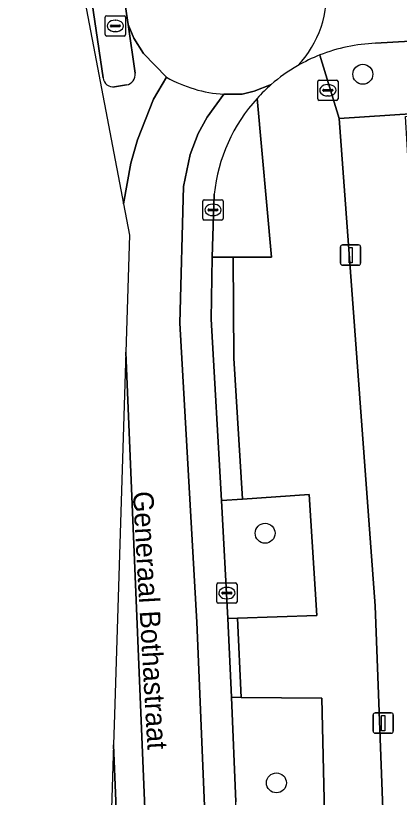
# Model space of a CAD drawing. Extents: x 163683 to 164494, y 382709 to 383872.
# Drawn here: x 163848.03 to 163866.87, y 383658.03 to 383696.44 of the extents above; entities that cross this region are included whole.
import ezdxf

# ---------------------------------------------------------------- set-up
doc = ezdxf.new("R2010")
doc.units = 0
for name, color, linetype in [('IMGEO_Boom', 7, 'Continuous'), ('IMGEO_Brandkraan', 7, 'Continuous'), ('IMGEO_Erf', 7, 'Continuous'), ('IMGEO_Groenvoorziening', 7, 'Continuous'), ('IMGEO_Kolk', 7, 'Continuous'), ('IMGEO_Lichtmast', 7, 'Continuous'), ('IMGEO_Openbare_ruimte_label', 7, 'Continuous'), ('IMGEO_Parkeervlak_open', 7, 'Continuous'), ('IMGEO_Rijbaan_lokaal_open', 7, 'Continuous'), ('IMGEO_Rioolput', 7, 'Continuous'), ('IMGEO_Verkeerseiland_open', 7, 'Continuous'), ('IMGEO_Voetpad_open', 7, 'Continuous')]:
    doc.layers.add(name, color=color, linetype=linetype)

msp = doc.modelspace()

# ---------------------------------------------------------------- linework, layer by layer
at = {"layer": 'IMGEO_Boom'}
for centre in [(163865.075, 383693.557), (163860.277, 383671.008), (163860.833, 383658.744)]:
    msp.add_circle(centre, 0.489, dxfattribs=at)
at = {"layer": 'IMGEO_Brandkraan'}
for p, q in [((163862.859, 383692.345), (163862.859, 383693.197)), ((163862.934, 383693.271), (163863.786, 383693.271)), ((163863.86, 383693.197), (163863.86, 383692.345)), ((163863.161, 383692.814), (163863.559, 383692.814)), ((163863.347, 383693.051), (163863.372, 383693.051)), ((163863.118, 383692.765), (163863.118, 383692.777)), ((163863.556, 383692.728), (163863.158, 383692.728)), ((163863.37, 383692.491), (163863.345, 383692.491)), ((163863.602, 383692.777), (163863.602, 383692.765)), ((163863.786, 383692.271), (163862.934, 383692.271))]:
    msp.add_line(p, q, dxfattribs=at)
for points in [[(163862.859, 383692.345), (163862.859, 383693.197)], [(163862.934, 383693.271), (163863.786, 383693.271)], [(163863.86, 383693.197), (163863.86, 383692.345)], [(163863.786, 383692.271), (163862.934, 383692.271)]]:
    msp.add_lwpolyline(points, dxfattribs=at)
for centre, radius, start, end in [((163862.936, 383693.195), 0.0765, 91.552, 178.448), ((163862.936, 383693.195), 0.0765, 91.552, 178.448), ((163863.784, 383693.195), 0.0765, 1.552, 88.448), ((163863.784, 383693.195), 0.0765, 1.552, 88.448), ((163863.158, 383692.774), 0.0403, 85.8775, 175.7526), ((163863.563, 383692.776), 0.0386, 1.7309, 96.639), ((163863.155, 383692.764), 0.0366, 178.938, 274.7102), ((163863.559, 383692.771), 0.043, 264.8664, 352.4533), ((163862.936, 383692.347), 0.0765, 181.552, 268.448), ((163862.936, 383692.347), 0.0765, 181.552, 268.448), ((163863.784, 383692.347), 0.0765, 271.552, 358.448), ((163863.784, 383692.347), 0.0765, 271.552, 358.448)]:
    msp.add_arc(centre, radius, start, end, dxfattribs=at)
for centre, major_axis, ratio, start_param, end_param in [((163863.346, 383692.771), (-0.387, 0.002), 0.722429, 4.712389, 7.853982), ((163863.371, 383692.771), (-0.39, 0.002), 0.717154, 1.570796, 4.712389)]:
    msp.add_ellipse(centre, major_axis=major_axis, ratio=ratio, start_param=start_param, end_param=end_param, dxfattribs=at)
at = {"layer": 'IMGEO_Erf'}
msp.add_lwpolyline([(163868.892, 383657.379), (163868.776, 383663.618), (163872.166, 383663.681), (163873.776, 383663.711), (163876.345, 383663.758), (163876.297, 383666.355), (163873.782, 383666.334), (163872.182, 383666.321), (163868.782, 383666.293), (163868.437, 383672.034), (163871.993, 383672.248), (163871.632, 383678.239), (163871.236, 383684.823), (163867.581, 383684.603), (163867.167, 383691.478), (163876.295, 383692.028), (163875.1, 383692.118), (163863.912, 383691.383), (163865.681, 383667.435), (163866.092, 383656.591)], dxfattribs=at)
at = {"layer": 'IMGEO_Groenvoorziening'}
for points in [[(163857.778, 383687.674), (163857.68, 383684.568), (163858.71, 383684.568), (163860.585, 383684.567), (163859.888, 383692.373)], [(163858.92, 383637.348), (163858.913, 383637.009), (163858.862, 383634.623), (163858.954, 383633.252), (163863.177, 383633.23), (163863.335, 383650.845), (163863.058, 383662.903), (163859.11, 383662.943), (163858.62, 383662.948), (163858.838, 383657.811)]]:
    msp.add_lwpolyline(points, dxfattribs=at)
msp.add_lwpolyline([(163858.141, 383672.612), (163858.455, 383666.827), (163858.922, 383666.842), (163862.818, 383666.975), (163862.433, 383672.908), (163859.172, 383672.683)], close=True, dxfattribs=at)
msp.add_arc((163865.988, 383686.811), 8.255, 137.64, 173.9968, dxfattribs=at)
at = {"layer": 'IMGEO_Kolk'}
for p, q in [((163857.217, 383686.467), (163857.217, 383687.319)), ((163857.292, 383687.393), (163858.144, 383687.393)), ((163857.705, 383687.173), (163857.73, 383687.173)), ((163858.218, 383687.319), (163858.218, 383686.467)), ((163857.476, 383686.887), (163857.476, 383686.899)), ((163857.914, 383686.85), (163857.516, 383686.85)), ((163857.519, 383686.936), (163857.917, 383686.936)), ((163857.96, 383686.899), (163857.96, 383686.887)), ((163858.144, 383686.393), (163857.292, 383686.393)), ((163857.728, 383686.613), (163857.703, 383686.613)), ((163857.901, 383667.642), (163857.901, 383668.494)), ((163857.976, 383668.568), (163858.828, 383668.568)), ((163858.389, 383668.348), (163858.414, 383668.348)), ((163858.902, 383668.494), (163858.902, 383667.642)), ((163858.16, 383668.062), (163858.16, 383668.074)), ((163858.598, 383668.025), (163858.2, 383668.025)), ((163858.203, 383668.111), (163858.601, 383668.111)), ((163858.644, 383668.074), (163858.644, 383668.062)), ((163858.828, 383667.568), (163857.976, 383667.568)), ((163858.412, 383667.788), (163858.387, 383667.788))]:
    msp.add_line(p, q, dxfattribs=at)
for points in [[(163857.217, 383686.467), (163857.217, 383687.319)], [(163857.292, 383687.393), (163858.144, 383687.393)], [(163858.218, 383687.319), (163858.218, 383686.467)], [(163858.144, 383686.393), (163857.292, 383686.393)], [(163857.901, 383667.642), (163857.901, 383668.494)], [(163857.976, 383668.568), (163858.828, 383668.568)], [(163858.902, 383668.494), (163858.902, 383667.642)], [(163858.828, 383667.568), (163857.976, 383667.568)]]:
    msp.add_lwpolyline(points, dxfattribs=at)
for centre, radius, start, end in [((163857.294, 383687.317), 0.0765, 91.552, 178.448), ((163857.294, 383687.317), 0.0765, 91.552, 178.448), ((163858.142, 383687.317), 0.0765, 1.552, 88.448), ((163858.142, 383687.317), 0.0765, 1.552, 88.448), ((163857.516, 383686.896), 0.0403, 85.8775, 175.7526), ((163857.513, 383686.886), 0.0366, 178.938, 274.7102), ((163857.917, 383686.893), 0.043, 264.8664, 352.4533), ((163857.921, 383686.898), 0.0386, 1.7309, 96.639), ((163857.294, 383686.469), 0.0765, 181.552, 268.448), ((163857.294, 383686.469), 0.0765, 181.552, 268.448), ((163858.142, 383686.469), 0.0765, 271.552, 358.448), ((163858.142, 383686.469), 0.0765, 271.552, 358.448), ((163857.978, 383668.492), 0.0765, 91.552, 178.448), ((163857.978, 383668.492), 0.0765, 91.552, 178.448), ((163858.826, 383668.492), 0.0765, 1.552, 88.448), ((163858.826, 383668.492), 0.0765, 1.552, 88.448), ((163858.2, 383668.071), 0.0403, 85.8775, 175.7526), ((163858.197, 383668.061), 0.0366, 178.938, 274.7102), ((163858.601, 383668.068), 0.043, 264.8664, 352.4533), ((163858.605, 383668.073), 0.0386, 1.7309, 96.639), ((163857.978, 383667.644), 0.0765, 181.552, 268.448), ((163857.978, 383667.644), 0.0765, 181.552, 268.448), ((163858.826, 383667.644), 0.0765, 271.552, 358.448), ((163858.826, 383667.644), 0.0765, 271.552, 358.448)]:
    msp.add_arc(centre, radius, start, end, dxfattribs=at)
for centre, major_axis, ratio, start_param, end_param in [((163857.704, 383686.893), (-0.387, 0.002), 0.722429, 4.712389, 7.853982), ((163857.729, 383686.893), (-0.39, 0.002), 0.717154, 1.570796, 4.712389), ((163858.388, 383668.068), (-0.387, 0.002), 0.722429, 4.712389, 7.853982), ((163858.413, 383668.068), (-0.39, 0.002), 0.717154, 1.570796, 4.712389)]:
    msp.add_ellipse(centre, major_axis=major_axis, ratio=ratio, start_param=start_param, end_param=end_param, dxfattribs=at)
at = {"layer": 'IMGEO_Lichtmast'}
for p, q in [((163864.077, 383685.176), (163864.867, 383685.176)), ((163864.867, 383685.176), (163864.077, 383685.176)), ((163863.977, 383684.276), (163863.977, 383685.076)), ((163863.977, 383685.076), (163863.977, 383684.276)), ((163864.967, 383685.076), (163864.967, 383684.276)), ((163864.967, 383684.276), (163864.967, 383685.076)), ((163864.867, 383684.176), (163864.077, 383684.176)), ((163864.077, 383684.176), (163864.867, 383684.176)), ((163865.579, 383661.284), (163865.579, 383662.084)), ((163865.579, 383662.084), (163865.579, 383661.284)), ((163865.679, 383662.184), (163866.469, 383662.184)), ((163866.469, 383662.184), (163865.679, 383662.184)), ((163866.569, 383662.084), (163866.569, 383661.284)), ((163866.569, 383661.284), (163866.569, 383662.084)), ((163866.469, 383661.184), (163865.679, 383661.184)), ((163865.679, 383661.184), (163866.469, 383661.184))]:
    msp.add_line(p, q, dxfattribs=at)
for points in [[(163864.397, 383685.051), (163864.547, 383685.051), (163864.547, 383684.301), (163864.397, 383684.301), (163864.397, 383685.051)], [(163865.999, 383662.059), (163866.149, 383662.059), (163866.149, 383661.309), (163865.999, 383661.309), (163865.999, 383662.059)]]:
    msp.add_lwpolyline(points, dxfattribs=at)
for centre, start, end in [((163864.077, 383685.076), 90, 180), ((163864.077, 383685.076), 90, 180), ((163864.867, 383685.076), 0, 90), ((163864.867, 383685.076), 360, 90), ((163864.077, 383684.276), 180, 270), ((163864.077, 383684.276), 180, 270), ((163864.867, 383684.276), 270, 0), ((163864.867, 383684.276), 270, 0), ((163865.679, 383662.084), 90, 180), ((163865.679, 383662.084), 90, 180), ((163866.469, 383662.084), 0, 90), ((163866.469, 383662.084), 360, 90), ((163865.679, 383661.284), 180, 270), ((163865.679, 383661.284), 180, 270), ((163866.469, 383661.284), 270, 0), ((163866.469, 383661.284), 270, 0)]:
    msp.add_arc(centre, 0.1, start, end, dxfattribs=at)
at = {"layer": 'IMGEO_Parkeervlak_open'}
msp.add_lwpolyline([(163853.211, 383638.151), (163853.202, 383651.926), (163852.832, 383660.617), (163852.832, 383660.618), (163852.174, 383639.763)], dxfattribs=at)
at = {"layer": 'IMGEO_Rijbaan_lokaal_open'}
for points in [[(163853.046, 383699.502), (163853.281, 383697.865), (163853.53, 383698.752), (163854.182, 383700.238), (163853.588, 383700.731), (163852.906, 383701.608), (163851.956, 383703.082), (163851.043, 383704.751), (163850.604, 383705.86), (163848.032, 383714.957), (163848.031, 383714.959), (163851.444, 383697.067), (163853.327, 383687.198)], [(163865.699, 383695.078), (163871.103, 383695.389), (163876.116, 383695.221), (163915.883, 383692.2), (163920.92, 383691.828), (163926.312, 383691.418), (163932.846, 383690.939), (163933.084, 383690.934), (163933.438, 383696.393), (163875.885, 383700.733)], [(163854.182, 383700.238), (163853.53, 383698.752), (163853.281, 383697.865), (163853.549, 383696.006), (163853.838, 383695.336), (163854.301, 383694.571), (163855.445, 383693.41)], [(163852.326, 383693.383), (163851.449, 383699.372)], [(163853.327, 383687.198), (163853.327, 383687.199), (163853.686, 383689.195), (163854.006, 383690.328), (163854.797, 383692.337), (163855.445, 383693.41), (163854.301, 383694.571), (163853.838, 383695.336), (163853.549, 383696.006), (163853.894, 383693.613)], [(163855.445, 383693.41), (163854.797, 383692.337), (163854.006, 383690.328), (163853.686, 383689.195), (163853.327, 383687.199), (163853.327, 383687.198), (163853.621, 383685.655), (163853.44, 383679.911)], [(163853.466, 383693.03), (163852.892, 383692.939)], [(163860.579, 383693.05), (163859.744, 383692.722), (163859.159, 383692.585), (163858.249, 383692.573), (163857.432, 383691.455), (163856.997, 383690.652), (163856.598, 383689.614), (163856.275, 383688.036), (163856.097, 383681.334), (163856.923, 383666.635), (163857.306, 383657.619), (163857.38, 383637.045), (163858.913, 383637.009), (163858.92, 383637.348), (163858.838, 383657.811), (163858.62, 383662.948), (163858.455, 383666.827), (163858.141, 383672.612), (163857.63, 383681.525), (163857.68, 383684.568), (163857.778, 383687.674)], [(163858.249, 383692.573), (163859.159, 383692.585), (163859.744, 383692.722), (163860.579, 383693.05)], [(163853.44, 383679.911), (163853.44, 383679.91), (163854.602, 383651.963), (163854.612, 383638.123), (163854.579, 383637.11), (163857.38, 383637.045), (163857.306, 383657.619), (163856.923, 383666.635), (163856.097, 383681.334), (163856.275, 383688.036), (163856.598, 383689.614), (163856.997, 383690.652), (163857.432, 383691.455), (163858.249, 383692.573)], [(163852.832, 383660.618), (163852.832, 383660.617), (163853.202, 383651.926), (163853.211, 383638.151), (163853.211, 383637.833), (163853.183, 383637.142), (163854.579, 383637.11), (163854.612, 383638.123), (163854.602, 383651.963), (163853.44, 383679.91), (163853.44, 383679.911), (163852.879, 383662.111), (163852.832, 383660.618)]]:
    msp.add_lwpolyline(points, dxfattribs=at)
for centre, radius, start, end in [((163858.168, 383697.518), 5.126, 316.2256, 56.4322), ((163858.168, 383697.518), 5.126, 316.2256, 56.4322), ((163866.008, 383686.822), 8.262, 92.1431, 111.6109), ((163865.956, 383686.933), 8.14, 111.5594, 120.14), ((163866.02, 383686.8), 8.287, 120.0643, 131.0446), ((163853.372, 383693.547), 0.526, 280.2619, 7.1708), ((163852.821, 383693.431), 0.497, 185.5746, 278.2004), ((163858.677, 383699.123), 6.564, 240.4994, 266.2597), ((163858.677, 383699.123), 6.564, 240.4994, 266.2597), ((163865.742, 383687.09), 7.885, 130.897, 137.9303), ((163865.988, 383686.811), 8.255, 137.64, 173.9968)]:
    msp.add_arc(centre, radius, start, end, dxfattribs=at)
at = {"layer": 'IMGEO_Rioolput'}
for p, q in [((163852.426, 383695.505), (163852.426, 383696.357)), ((163852.501, 383696.431), (163853.353, 383696.431)), ((163853.427, 383696.357), (163853.427, 383695.505)), ((163852.685, 383695.925), (163852.685, 383695.937)), ((163853.123, 383695.888), (163852.725, 383695.888)), ((163852.728, 383695.974), (163853.126, 383695.974)), ((163852.914, 383696.211), (163852.939, 383696.211)), ((163853.169, 383695.937), (163853.169, 383695.925)), ((163852.937, 383695.651), (163852.912, 383695.651)), ((163853.353, 383695.431), (163852.501, 383695.431))]:
    msp.add_line(p, q, dxfattribs=at)
for points in [[(163852.426, 383695.505), (163852.426, 383696.357)], [(163852.501, 383696.431), (163853.353, 383696.431)], [(163853.427, 383696.357), (163853.427, 383695.505)], [(163853.353, 383695.431), (163852.501, 383695.431)]]:
    msp.add_lwpolyline(points, dxfattribs=at)
for centre, radius, start, end in [((163852.503, 383696.355), 0.0765, 91.552, 178.448), ((163852.503, 383696.355), 0.0765, 91.552, 178.448), ((163853.351, 383696.355), 0.0765, 1.552, 88.448), ((163853.351, 383696.355), 0.0765, 1.552, 88.448), ((163852.725, 383695.934), 0.0403, 85.8775, 175.7526), ((163852.722, 383695.924), 0.0366, 178.938, 274.7102), ((163853.126, 383695.931), 0.043, 264.8664, 352.4533), ((163853.13, 383695.936), 0.0386, 1.7309, 96.639), ((163852.503, 383695.507), 0.0765, 181.552, 268.448), ((163852.503, 383695.507), 0.0765, 181.552, 268.448), ((163853.351, 383695.507), 0.0765, 271.552, 358.448), ((163853.351, 383695.507), 0.0765, 271.552, 358.448)]:
    msp.add_arc(centre, radius, start, end, dxfattribs=at)
for centre, major_axis, ratio, start_param, end_param in [((163852.913, 383695.931), (-0.387, 0.002), 0.722429, 4.712389, 7.853982), ((163852.938, 383695.931), (-0.39, 0.002), 0.717154, 1.570796, 4.712389)]:
    msp.add_ellipse(centre, major_axis=major_axis, ratio=ratio, start_param=start_param, end_param=end_param, dxfattribs=at)
at = {"layer": 'IMGEO_Verkeerseiland_open'}
for points in [[(163851.449, 383699.372), (163852.326, 383693.383)], [(163853.894, 383693.613), (163853.549, 383696.006), (163853.281, 383697.865), (163853.046, 383699.502)], [(163852.892, 383692.939), (163853.466, 383693.03)]]:
    msp.add_lwpolyline(points, dxfattribs=at)
for centre, radius, start, end in [((163853.372, 383693.547), 0.526, 280.2619, 7.1708), ((163852.821, 383693.431), 0.497, 185.5746, 278.2004)]:
    msp.add_arc(centre, radius, start, end, dxfattribs=at)
at = {"layer": 'IMGEO_Voetpad_open'}
for points in [[(163950.239, 383689.606), (163945.816, 383689.941), (163945.768, 383689.488), (163937.784, 383690.094), (163937.818, 383690.533), (163933.084, 383690.934), (163932.846, 383690.939), (163932.808, 383690.488), (163926.319, 383690.966), (163926.312, 383691.418), (163920.92, 383691.828), (163920.85, 383691.388), (163915.868, 383691.76), (163915.883, 383692.2), (163876.116, 383695.221), (163871.103, 383695.389), (163865.699, 383695.078)], [(163865.681, 383667.435), (163863.912, 383691.383), (163862.965, 383694.503)], [(163862.965, 383694.503), (163863.912, 383691.383), (163875.1, 383692.118), (163876.295, 383692.028), (163910.532, 383689.452)], [(163859.888, 383692.373), (163860.585, 383684.567), (163858.71, 383684.568), (163858.744, 383679.614), (163859.172, 383672.683), (163862.433, 383672.908), (163862.818, 383666.975), (163858.922, 383666.842), (163859.11, 383662.943), (163863.058, 383662.903), (163863.335, 383650.845), (163863.177, 383633.23), (163858.954, 383633.252)], [(163863.675, 383628.313), (163865.953, 383630.356), (163866.198, 383642.474), (163866.092, 383656.591), (163865.681, 383667.435)]]:
    msp.add_lwpolyline(points, dxfattribs=at)
for points in [[(163857.68, 383684.568), (163857.63, 383681.525), (163858.141, 383672.612), (163859.172, 383672.683), (163858.744, 383679.614), (163858.71, 383684.568)], [(163858.922, 383666.842), (163858.455, 383666.827), (163858.62, 383662.948), (163859.11, 383662.943)]]:
    msp.add_lwpolyline(points, close=True, dxfattribs=at)
for centre, radius, start, end in [((163866.008, 383686.822), 8.262, 92.1431, 111.6109), ((163865.956, 383686.933), 8.14, 111.5594, 120.14), ((163866.02, 383686.8), 8.287, 120.0643, 131.0446), ((163865.742, 383687.09), 7.885, 130.897, 137.9303)]:
    msp.add_arc(centre, radius, start, end, dxfattribs=at)

# ---------------------------------------------------------------- texts
at = {"layer": 'IMGEO_Openbare_ruimte_label'}
msp.add_text('Generaal Bothastraat', height=1, rotation=273.2689, dxfattribs=at).set_placement((163853.783, 383673.046))

doc.saveas('drawing.dxf')
